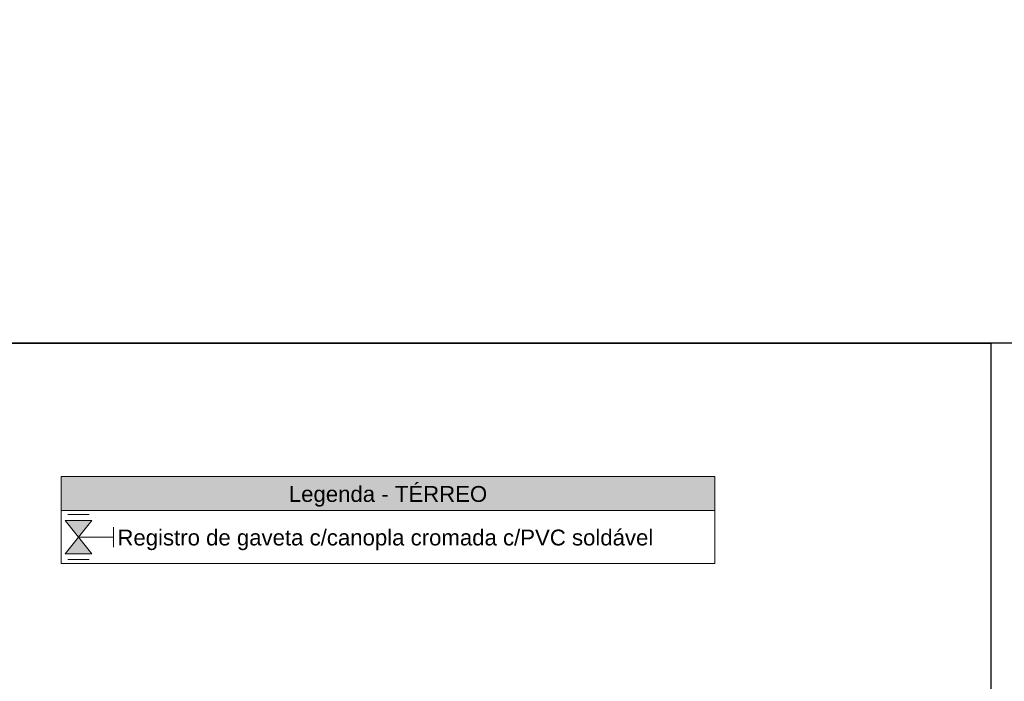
# Model space of a CAD drawing. Header units: millimetres. Extents: x 2 to 902, y -447 to 199.
# Tile 306 of 656: x 76 to 88, y 72 to 80. Entities that reach past the tile are written whole.
import ezdxf

# ---------------------------------------------------------------- set-up
doc = ezdxf.new("R2010")
doc.units = ezdxf.units.MM
doc.header["$MEASUREMENT"] = 0
doc.linetypes.add('NULL', pattern=[0])
for name, color, linetype, lineweight in [('DI-Hachuras Tabelas', 251, 'Continuous', 0), ('DI-Tabelas', 7, 'Continuous', 13), ('Simbolos', 5, 'Continuous', 20), ('Simbolos_int', 2, 'Continuous', 15)]:
    doc.layers.add(name, color=color, linetype=linetype, lineweight=lineweight)
doc.styles.add('Arial', font='arial.ttf')

msp = doc.modelspace()

# ---------------------------------------------------------------- hatches: boundary and pattern name
at = {"layer": 'DI-Hachuras Tabelas', "linetype": 'Continuous'}
msp.add_hatch(color=251, dxfattribs=at).paths.add_polyline_path([(76.166, 74.426), (84.405, 74.426), (84.405, 73.994), (76.166, 73.994)])
at = {"layer": 'Simbolos', "linetype": 'Continuous'}
for points in [[(76.216, 73.871), (76.552, 73.871), (76.385, 73.661)], [(76.385, 73.661), (76.216, 73.451), (76.552, 73.451)]]:
    msp.add_hatch(color=5, dxfattribs=at).paths.add_polyline_path(points)

# ---------------------------------------------------------------- linework, layer by layer
for points in [[(59.56, 103.852), (88.711, 103.852), (88.711, 76.104), (59.56, 76.104)], [(64.623, 76.104), (87.884, 76.104), (87.884, 53.025), (64.623, 53.025)]]:
    msp.add_lwpolyline(points, close=True)
msp.add_lwpolyline([(87.884, 76.104), (87.884, 50.057), (119.549, 50.057), (119.549, 79.628), (93.942, 79.628)])
at = {"layer": 'DI-Hachuras Tabelas'}
msp.add_lwpolyline([(76.166, 74.426), (84.405, 74.426), (84.405, 73.994), (76.166, 73.994), (76.166, 74.426)], dxfattribs=at)
at = {"layer": 'DI-Tabelas'}
for p, q in [((76.166, 73.994), (76.166, 74.426)), ((76.166, 74.426), (84.405, 74.426)), ((84.405, 74.426), (84.405, 73.994)), ((84.405, 73.994), (76.166, 73.994)), ((76.166, 73.328), (76.166, 73.994)), ((84.405, 73.994), (84.405, 73.328)), ((76.824, 73.328), (76.166, 73.328)), ((84.405, 73.328), (76.824, 73.328))]:
    msp.add_line(p, q, dxfattribs=at)
at = {"layer": 'Simbolos'}
for p, q in [((76.216, 73.871), (76.552, 73.871)), ((76.216, 73.871), (76.385, 73.661)), ((76.552, 73.871), (76.384, 73.661)), ((76.824, 73.535), (76.824, 73.787)), ((76.216, 73.451), (76.385, 73.661)), ((76.385, 73.661), (76.824, 73.661)), ((76.552, 73.451), (76.385, 73.661)), ((76.216, 73.451), (76.552, 73.451))]:
    msp.add_line(p, q, dxfattribs=at)
at = {"layer": 'Simbolos_int'}
for p, q in [((76.249, 73.944), (76.518, 73.944)), ((76.249, 73.378), (76.518, 73.378))]:
    msp.add_line(p, q, dxfattribs=at)

# ---------------------------------------------------------------- texts
at = {"layer": 'DI-Tabelas', "linetype": 'NULL', "char_height": 0.2, "line_spacing_factor": 0.6, "style": 'Arial'}
for s, insert, width, attachment_point in [('Legenda - TÉRREO', (80.285, 74.044), 5.0003, 8), ('Registro de gaveta c/canopla cromada c/PVC soldável', (76.874, 73.495), 13.51006, 7)]:
    msp.add_mtext(s, dxfattribs=dict(at, insert=insert, width=width, attachment_point=attachment_point))

doc.saveas('drawing.dxf')
